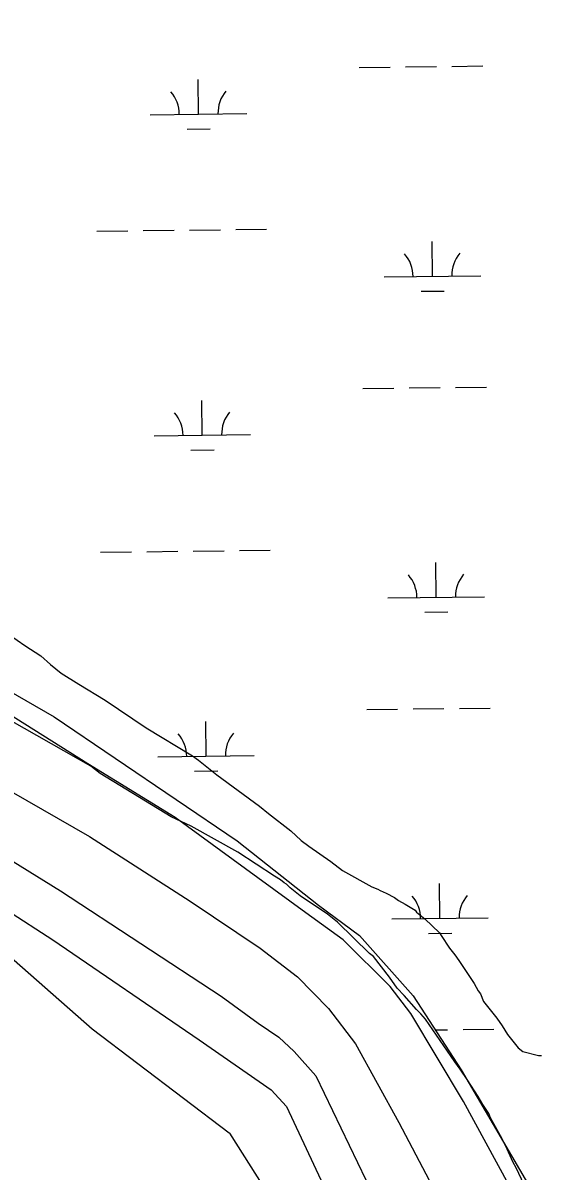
# Model space of a CAD drawing. Extents: x 3684037 to 3722149, y 433263 to 459021.
# Drawn here: x 3707060 to 3707595, y 455384 to 456573 of the extents above; entities that cross this region are included whole.
import ezdxf

# ---------------------------------------------------------------- set-up
doc = ezdxf.new("R2010")
doc.units = 0
for name, color, linetype in [('V-LEVE-TOET', 7, 'Continuous'), ('V-SITE-VEGE', 7, 'Continuous'), ('V-TOPO-SHOR', 7, 'Continuous'), ('V-WETL-SWMP', 7, 'Continuous')]:
    doc.layers.add(name, color=color, linetype=linetype)

msp = doc.modelspace()

# ---------------------------------------------------------------- linework, layer by layer
at = {"layer": 'V-LEVE-TOET'}
for points in [[(3707563, 455369.4), (3707516.1, 455455.9), (3707461.5, 455546.9), (3707440.2, 455574.9), (3707391.3, 455623.3), (3707352.7, 455651.4), (3707302.9, 455687.6), (3707217.3, 455750), (3707126.8, 455805.7), (3707005, 455882.1), (3706898.1, 455943.5), (3706768.5, 456018.5), (3706652, 456090.6), (3706483.2, 456194.6), (3706392.3, 456248.8), (3706362.3, 456269.6), (3706331.4, 456301), (3706280.1, 456362), (3706191.2, 456468.9), (3706128.3, 456544.3), (3706070.8, 456615.9), (3705984, 456720)], [(3705915.3, 456696.8), (3706000.9, 456595.7), (3706128.5, 456442.3), (3706242.1, 456295.8), (3706278.9, 456250.8), (3706297.7, 456230), (3706327.2, 456206.3), (3706359.2, 456186.5), (3706419.1, 456151.6), (3706486.8, 456111.5), (3706600.9, 456044.7), (3706708.8, 455977), (3706868.8, 455882.2), (3706984.4, 455813), (3707128.5, 455730.3), (3707232.9, 455663.5), (3707305.5, 455614.7), (3707344.2, 455585.1), (3707376.1, 455552.3), (3707404.1, 455515.5), (3707449.1, 455434.2), (3707515.3, 455308)]]:
    msp.add_lwpolyline(points, dxfattribs=at)
at = {"layer": 'V-SITE-VEGE'}
for p, q in [((3707045.7, 455939.6), (3707061.4, 455928.3)), ((3707061.4, 455928.3), (3707077.9, 455917.8)), ((3707077.9, 455917.8), (3707088.2, 455908.7)), ((3707088.2, 455908.7), (3707099.2, 455899.6)), ((3707099.2, 455899.6), (3707117.3, 455888.3)), ((3707117.3, 455888.3), (3707144.8, 455871.8)), ((3707130, 455803.2), (3707017.7, 455866.8)), ((3707144.8, 455871.8), (3707187.3, 455843.2)), ((3707187.3, 455843.2), (3707235.3, 455814)), ((3707139.4, 455795.7), (3707130, 455803.2)), ((3707235.3, 455814), (3707241.6, 455809.5)), ((3707241.6, 455809.5), (3707260.5, 455794.3)), ((3707213.3, 455750.7), (3707139.4, 455795.7)), ((3707260.5, 455794.3), (3707304.6, 455761.9)), ((3707304.6, 455761.9), (3707314.1, 455754.3)), ((3707233.7, 455741), (3707213.3, 455750.7)), ((3707314.1, 455754.3), (3707337, 455736.2)), ((3707282.3, 455714.1), (3707233.7, 455741)), ((3707337, 455736.2), (3707348, 455726.4)), ((3707348, 455726.4), (3707355.9, 455720.3)), ((3707355.9, 455720.3), (3707378.7, 455704.5)), ((3707320.1, 455689.3), (3707282.3, 455714.1)), ((3707378.7, 455704.5), (3707390.6, 455695.4)), ((3706955.7, 455685.4), (3707131.1, 455531.2)), ((3707326.4, 455685.6), (3707320.1, 455689.3)), ((3707330.3, 455682.5), (3707326.4, 455685.6)), ((3707390.6, 455695.4), (3707421.2, 455678.2)), ((3707332.7, 455681), (3707330.3, 455682.5)), ((3707336.6, 455677.2), (3707332.7, 455681)), ((3707346.9, 455668.9), (3707336.6, 455677.2)), ((3707421.2, 455678.2), (3707427.4, 455676)), ((3707427.4, 455676), (3707429.8, 455674.5)), ((3707429.8, 455674.5), (3707436.1, 455671.6)), ((3707375.2, 455650.1), (3707346.9, 455668.9)), ((3707436.1, 455671.6), (3707444.7, 455667.1)), ((3707444.7, 455667.1), (3707448.6, 455664.1)), ((3707448.6, 455664.1), (3707455.7, 455660.3)), ((3707455.7, 455660.3), (3707465.9, 455654.3)), ((3707385.5, 455641.8), (3707375.2, 455650.1)), ((3707465.9, 455654.3), (3707467.5, 455652.1)), ((3707467.5, 455652.1), (3707476.2, 455645.2)), ((3707418.8, 455609.1), (3707385.5, 455641.8)), ((3707476.2, 455645.2), (3707491.2, 455630.8)), ((3707491.2, 455630.8), (3707492.8, 455627.8)), ((3707492.8, 455627.8), (3707501.6, 455614.8)), ((3707501.6, 455614.8), (3707507.2, 455607.9)), ((3707422.7, 455606.1), (3707418.8, 455609.1)), ((3707439.4, 455584.7), (3707422.7, 455606.1)), ((3707507.2, 455607.9), (3707511.2, 455601.8)), ((3707511.2, 455601.8), (3707527.2, 455578)), ((3707447.4, 455573.3), (3707439.4, 455584.7)), ((3707527.2, 455578), (3707531.3, 455570.4)), ((3707454.6, 455565.7), (3707447.4, 455573.3)), ((3707467.3, 455551.2), (3707454.6, 455565.7)), ((3707531.3, 455570.4), (3707533.7, 455567.3)), ((3707533.7, 455567.3), (3707536.9, 455559.6)), ((3707536.9, 455559.6), (3707550.5, 455542.1)), ((3707472, 455546.6), (3707467.3, 455551.2)), ((3707476.8, 455541.3), (3707472, 455546.6)), ((3707507.2, 455496.9), (3707476.8, 455541.3)), ((3707550.5, 455542.1), (3707556.1, 455534.4)), ((3707131.1, 455531.2), (3707273.3, 455423.5)), ((3707556.1, 455534.4), (3707561.7, 455525.2)), ((3707561.7, 455525.2), (3707572.9, 455511.5)), ((3707572.9, 455511.5), (3707577.6, 455507.7)), ((3707577.6, 455507.7), (3707594, 455503.4)), ((3707512.8, 455489.3), (3707507.2, 455496.9)), ((3707594, 455503.4), (3707597.1, 455503.5)), ((3707520, 455478.6), (3707512.8, 455489.3)), ((3707531.2, 455461), (3707520, 455478.6)), ((3707536.1, 455452.6), (3707531.2, 455461)), ((3707542.5, 455443.4), (3707536.1, 455452.6)), ((3707544.1, 455438.8), (3707542.5, 455443.4)), ((3707554.6, 455420.4), (3707544.1, 455438.8)), ((3707273.3, 455423.5), (3707273.6, 455423.2)), ((3707273.6, 455423.2), (3707361.1, 455284.6)), ((3707559.5, 455410.4), (3707554.6, 455420.4)), ((3707567.6, 455392.7), (3707559.5, 455410.4)), ((3707570.8, 455387.3), (3707567.6, 455392.7)), ((3707588.7, 455348.9), (3707570.8, 455387.3))]:
    msp.add_line(p, q, dxfattribs=at)
at = {"layer": 'V-TOPO-SHOR'}
for points in [[(3705713.3, 456787.3), (3705770.3, 456728.8), (3705960.5, 456474.8), (3706205.1, 456187.5), (3706278.2, 456117), (3706336.7, 456090.4), (3706496.3, 455989.3), (3706802.1, 455809.8), (3707090.6, 455623.5), (3707242.2, 455519.8), (3707316.7, 455467.9), (3707332.6, 455450.6), (3707421.7, 455260.4)], [(3705781, 456790), (3705987.1, 456532), (3706225, 456231.4), (3706270.2, 456183.5), (3706298.2, 456156.9), (3706342, 456131.7), (3706509.6, 456038.5), (3706812.7, 455851), (3707098.6, 455674.1), (3707264.8, 455565), (3707303.4, 455537.1), (3707324.7, 455522.4), (3707340.6, 455507.8), (3707363.2, 455482.5), (3707449.6, 455303)]]:
    msp.add_lwpolyline(points, dxfattribs=at)
at = {"layer": 'V-WETL-SWMP'}
for p, q in [((3707504, 456528.5), (3707536, 456528.9)), ((3707408, 456527.4), (3707440, 456527.7)), ((3707456, 456527.9), (3707488, 456528.3)), ((3707241.5, 456479), (3707241.1, 456515)), ((3707191.5, 456478.4), (3707291.5, 456479.6)), ((3707229.7, 456463.4), (3707253.7, 456463.7)), ((3707136.1, 456357.7), (3707168.1, 456358.1)), ((3707184.1, 456358.3), (3707216.1, 456358.6)), ((3707232.1, 456358.8), (3707264.1, 456359.2)), ((3707280.1, 456359.4), (3707312.1, 456359.7)), ((3707484, 456311), (3707483.6, 456347)), ((3707434, 456310.4), (3707534, 456311.6)), ((3707472.2, 456295.4), (3707496.1, 456295.7)), ((3707459.9, 456195.3), (3707491.9, 456195.7)), ((3707507.9, 456195.8), (3707539.9, 456196.2)), ((3707411.9, 456194.7), (3707443.9, 456195.1)), ((3707245.4, 456146.4), (3707245, 456182.3)), ((3707195.4, 456145.8), (3707295.4, 456146.9)), ((3707233.6, 456130.8), (3707257.6, 456131.1)), ((3707140, 456025), (3707172, 456025.4)), ((3707188, 456025.6), (3707220, 456026)), ((3707236, 456026.2), (3707268, 456026.5)), ((3707283.9, 456026.7), (3707315.9, 456027.1)), ((3707487.8, 455978.3), (3707487.4, 456014.3)), ((3707437.8, 455977.8), (3707537.8, 455978.9)), ((3707476, 455962.8), (3707500, 455963.1)), ((3706966.4, 455926.3), (3707091.8, 455854.6)), ((3707415.8, 455862.1), (3707447.8, 455862.4)), ((3707463.8, 455862.6), (3707495.8, 455863)), ((3707511.8, 455863.2), (3707543.8, 455863.6)), ((3707091.8, 455854.6), (3707281.7, 455725.9)), ((3707249.3, 455813.7), (3707248.9, 455849.7)), ((3707199.3, 455813.1), (3707299.3, 455814.3)), ((3707237.4, 455798.1), (3707261.4, 455798.4)), ((3707281.7, 455725.9), (3707366, 455659.4)), ((3707491.7, 455645.7), (3707491.3, 455681.7)), ((3707366, 455659.4), (3707408.2, 455627.8)), ((3707441.7, 455645.1), (3707541.7, 455646.3)), ((3707408.2, 455627.8), (3707464.1, 455565.5)), ((3707479.9, 455630.1), (3707503.9, 455630.4)), ((3707464.1, 455565.5), (3707513.6, 455488.6)), ((3707486.8, 455530.2), (3707499.6, 455530.3)), ((3707515.6, 455530.5), (3707547.6, 455530.9)), ((3707513.6, 455488.6), (3707591.6, 455355.7))]:
    msp.add_line(p, q, dxfattribs=at)
for centre, start, end in [((3707186.3, 456478.8), 359.8949, 41.4385), ((3707296.8, 456480.1), 139.8949, 181.4385), ((3707428.7, 456310.8), 359.8949, 41.4385), ((3707539.2, 456312.1), 139.8949, 181.4385), ((3707190.2, 456146.2), 359.8949, 41.4385), ((3707300.6, 456147.5), 139.8949, 181.4385), ((3707432.6, 455978.2), 359.8949, 41.4385), ((3707543.1, 455979.5), 139.8949, 181.4385), ((3707194, 455813.5), 359.8949, 41.4385), ((3707304.5, 455814.8), 139.8949, 181.4385), ((3707436.5, 455645.5), 359.8949, 41.4385), ((3707546.9, 455646.8), 139.8949, 181.4385)]:
    msp.add_arc(centre, 35.2, start, end, dxfattribs=at)

doc.saveas('drawing.dxf')
